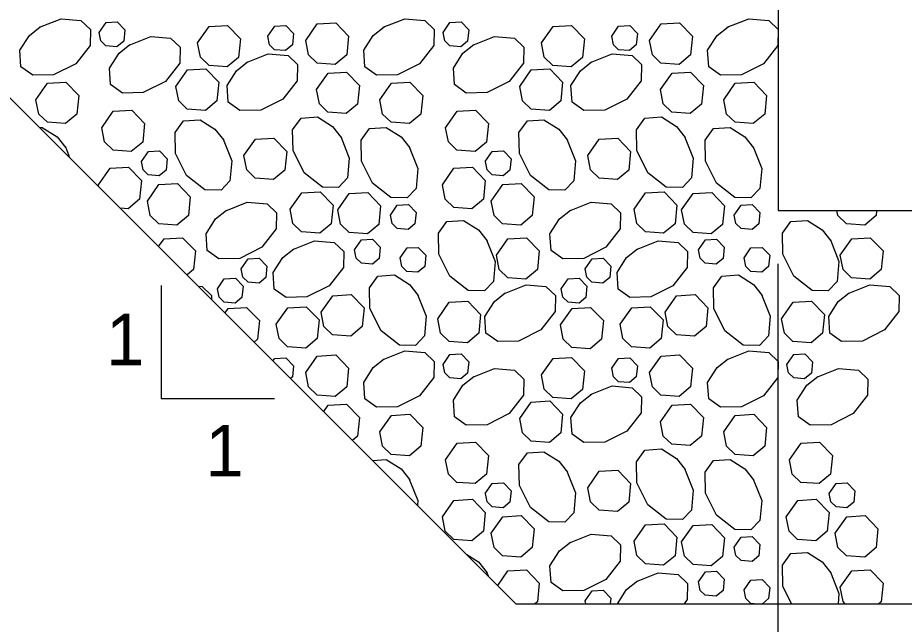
# Model space of a CAD drawing. Extents: x 636530 to 644067, y 294168 to 299122.
# Drawn here: x 643318.2 to 643369.7, y 296349.6 to 296384.8 of the extents above; entities that cross this region are included whole.
import ezdxf

# ---------------------------------------------------------------- set-up
doc = ezdxf.new("R2010")
doc.units = 0
doc.layers.add('1', color=7, linetype='Continuous')

msp = doc.modelspace()

# ---------------------------------------------------------------- linework, layer by layer
at = {"layer": '1'}
for p, q in [((643362.411, 296404.098), (643362.411, 296373.618)), ((643347.171, 296350.758), (643316.691, 296381.238)), ((643362.411, 296373.618), (643514.811, 296373.618)), ((643362.411, 296327.786), (643362.411, 296370.522)), ((643326.553, 296369.271), (643326.553, 296362.686)), ((643326.553, 296362.686), (643333.138, 296362.686)), ((643347.171, 296350.758), (643530.051, 296350.758))]:
    msp.add_line(p, q, dxfattribs=at)
for points in [[(643319.472, 296384.285), (643320.73, 296384.783), (643321.885, 296384.684), (643322.434, 296384.162), (643322.417, 296383.224), (643321.583, 296382.159), (643320.295, 296381.515), (643319.081, 296381.494), (643318.398, 296381.979), (643318.333, 296382.946), (643318.888, 296383.811), (643319.523, 296384.317)], [(643339.46, 296384.285), (643340.718, 296384.783), (643341.873, 296384.684), (643342.422, 296384.162), (643342.405, 296383.224), (643341.572, 296382.159), (643340.284, 296381.515), (643339.07, 296381.494), (643338.387, 296381.979), (643338.322, 296382.946), (643338.876, 296383.811), (643339.511, 296384.317)], [(643359.449, 296384.285), (643360.707, 296384.783), (643361.862, 296384.684), (643362.411, 296384.162)], [(643322.942, 296383.989), (643323.345, 296384.563), (643323.989, 296384.599), (643324.437, 296384.135), (643324.372, 296383.485), (643323.974, 296383.154), (643323.338, 296383.2), (643323.039, 296383.49), (643322.942, 296383.989)], [(643328.667, 296383.375), (643329.339, 296384.331), (643330.412, 296384.393), (643331.159, 296383.619), (643331.051, 296382.535), (643330.388, 296381.983), (643329.328, 296382.06), (643328.829, 296382.544), (643328.667, 296383.375)], [(643332.746, 296383.768), (643333.149, 296384.342), (643333.793, 296384.379), (643334.241, 296383.914), (643334.176, 296383.264), (643333.779, 296382.933), (643333.142, 296382.979), (643332.843, 296383.269), (643332.746, 296383.768)], [(643334.949, 296383.52), (643335.621, 296384.477), (643336.695, 296384.538), (643337.441, 296383.764), (643337.333, 296382.68), (643336.67, 296382.129), (643335.61, 296382.205), (643335.111, 296382.689), (643334.95, 296383.52)], [(643342.93, 296383.989), (643343.334, 296384.563), (643343.978, 296384.599), (643344.425, 296384.135), (643344.361, 296383.485), (643343.963, 296383.154), (643343.327, 296383.2), (643343.028, 296383.49), (643342.931, 296383.989)], [(643348.655, 296383.375), (643349.328, 296384.331), (643350.401, 296384.393), (643351.147, 296383.619), (643351.039, 296382.535), (643350.376, 296381.983), (643349.316, 296382.06), (643348.818, 296382.544), (643348.656, 296383.375)], [(643352.734, 296383.768), (643353.138, 296384.342), (643353.782, 296384.379), (643354.23, 296383.914), (643354.165, 296383.264), (643353.767, 296382.933), (643353.131, 296382.979), (643352.832, 296383.269), (643352.735, 296383.768)], [(643354.938, 296383.52), (643355.61, 296384.477), (643356.683, 296384.538), (643357.429, 296383.764), (643357.321, 296382.68), (643356.658, 296382.129), (643355.599, 296382.205), (643355.1, 296382.689), (643354.938, 296383.52)], [(643362.411, 296384.162), (643362.394, 296383.224), (643361.56, 296382.159), (643360.272, 296381.515), (643359.058, 296381.494), (643358.375, 296381.979), (643358.31, 296382.946), (643358.865, 296383.811), (643359.5, 296384.317)], [(643324.684, 296383.252), (643325.941, 296383.751), (643327.097, 296383.651), (643327.646, 296383.129), (643327.628, 296382.192), (643326.795, 296381.126), (643325.507, 296380.482), (643324.293, 296380.461), (643323.61, 296380.947), (643323.545, 296381.913), (643324.1, 296382.778), (643324.735, 296383.285)], [(643344.672, 296383.252), (643345.93, 296383.751), (643347.085, 296383.651), (643347.634, 296383.129), (643347.617, 296382.192), (643346.783, 296381.126), (643345.496, 296380.482), (643344.282, 296380.461), (643343.599, 296380.947), (643343.534, 296381.913), (643344.088, 296382.778), (643344.723, 296383.285)], [(643331.516, 296382.236), (643332.774, 296382.734), (643333.929, 296382.634), (643334.478, 296382.112), (643334.461, 296381.175), (643333.627, 296380.11), (643332.339, 296379.466), (643331.126, 296379.444), (643330.442, 296379.93), (643330.378, 296380.897), (643330.932, 296381.761), (643331.567, 296382.268)], [(643351.505, 296382.236), (643352.762, 296382.734), (643353.918, 296382.634), (643354.467, 296382.112), (643354.449, 296381.175), (643353.616, 296380.11), (643352.328, 296379.466), (643351.114, 296379.444), (643350.431, 296379.93), (643350.366, 296380.897), (643350.921, 296381.761), (643351.556, 296382.268)], [(643327.402, 296380.845), (643328.074, 296381.801), (643329.147, 296381.863), (643329.894, 296381.089), (643329.786, 296380.005), (643329.123, 296379.453), (643328.063, 296379.53), (643327.564, 296380.014), (643327.402, 296380.845)], [(643335.582, 296380.657), (643336.254, 296381.614), (643337.327, 296381.675), (643338.073, 296380.901), (643337.965, 296379.817), (643337.302, 296379.266), (643336.243, 296379.342), (643335.744, 296379.826), (643335.582, 296380.657)], [(643347.39, 296380.845), (643348.063, 296381.801), (643349.136, 296381.863), (643349.882, 296381.089), (643349.774, 296380.005), (643349.111, 296379.453), (643348.051, 296379.53), (643347.553, 296380.014), (643347.391, 296380.845)], [(643355.57, 296380.657), (643356.242, 296381.614), (643357.316, 296381.675), (643358.062, 296380.901), (643357.954, 296379.817), (643357.291, 296379.266), (643356.231, 296379.342), (643355.733, 296379.826), (643355.571, 296380.657)], [(643319.269, 296380.072), (643319.941, 296381.028), (643321.014, 296381.089), (643321.76, 296380.316), (643321.652, 296379.232), (643320.989, 296378.68), (643319.93, 296378.757), (643319.431, 296379.24), (643319.269, 296380.071)], [(643339.257, 296380.072), (643339.929, 296381.028), (643341.003, 296381.089), (643341.749, 296380.316), (643341.641, 296379.232), (643340.978, 296378.68), (643339.918, 296378.757), (643339.42, 296379.24), (643339.258, 296380.071)], [(643359.246, 296380.072), (643359.918, 296381.028), (643360.991, 296381.089), (643361.737, 296380.316), (643361.629, 296379.232), (643360.966, 296378.68), (643359.907, 296378.757), (643359.408, 296379.24), (643359.246, 296380.071)], [(643323.091, 296378.445), (643323.763, 296379.402), (643324.836, 296379.463), (643325.583, 296378.689), (643325.475, 296377.605), (643324.812, 296377.054), (643323.752, 296377.13), (643323.253, 296377.614), (643323.091, 296378.445)], [(643343.079, 296378.445), (643343.752, 296379.402), (643344.825, 296379.463), (643345.571, 296378.689), (643345.463, 296377.605), (643344.8, 296377.054), (643343.74, 296377.13), (643343.242, 296377.614), (643343.08, 296378.445)], [(643330.148, 296377.77), (643330.647, 296376.513), (643330.547, 296375.357), (643330.025, 296374.808), (643329.087, 296374.826), (643328.022, 296375.659), (643327.378, 296376.947), (643327.357, 296378.161), (643327.842, 296378.844), (643328.809, 296378.908), (643329.674, 296378.354), (643330.18, 296377.719)], [(643336.981, 296377.933), (643337.479, 296376.675), (643337.379, 296375.52), (643336.857, 296374.971), (643335.92, 296374.988), (643334.855, 296375.822), (643334.211, 296377.11), (643334.189, 296378.323), (643334.675, 296379.007), (643335.642, 296379.071), (643336.506, 296378.517), (643337.013, 296377.882)], [(643350.136, 296377.77), (643350.635, 296376.513), (643350.535, 296375.357), (643350.013, 296374.808), (643349.076, 296374.826), (643348.011, 296375.659), (643347.367, 296376.947), (643347.345, 296378.161), (643347.831, 296378.844), (643348.798, 296378.908), (643349.662, 296378.354), (643350.169, 296377.719)], [(643356.969, 296377.933), (643357.468, 296376.675), (643357.368, 296375.52), (643356.846, 296374.971), (643355.908, 296374.988), (643354.843, 296375.822), (643354.199, 296377.11), (643354.178, 296378.323), (643354.663, 296379.007), (643355.63, 296379.071), (643356.495, 296378.517), (643357.001, 296377.882)], [(643319.478, 296378.45), (643319.639, 296378.461), (643320.504, 296377.907), (643321.01, 296377.272)], [(643340.966, 296377.323), (643341.465, 296376.065), (643341.365, 296374.91), (643340.843, 296374.361), (643339.906, 296374.378), (643338.84, 296375.212), (643338.197, 296376.5), (643338.175, 296377.713), (643338.661, 296378.397), (643339.627, 296378.461), (643340.492, 296377.907), (643340.999, 296377.272)], [(643360.955, 296377.323), (643361.453, 296376.065), (643361.354, 296374.91), (643360.832, 296374.361), (643359.894, 296374.378), (643358.829, 296375.212), (643358.185, 296376.5), (643358.164, 296377.713), (643358.649, 296378.397), (643359.616, 296378.461), (643360.481, 296377.907), (643360.987, 296377.272)], [(643331.356, 296376.819), (643332.028, 296377.775), (643333.101, 296377.836), (643333.848, 296377.063), (643333.74, 296375.979), (643333.077, 296375.427), (643332.017, 296375.504), (643331.518, 296375.987), (643331.356, 296376.819)], [(643351.344, 296376.819), (643352.016, 296377.775), (643353.09, 296377.836), (643353.836, 296377.063), (643353.728, 296375.979), (643353.065, 296375.427), (643352.005, 296375.504), (643351.507, 296375.987), (643351.345, 296376.819)], [(643320.978, 296377.323), (643321.222, 296376.706)], [(643325.401, 296376.486), (643325.804, 296377.06), (643326.448, 296377.097), (643326.896, 296376.632), (643326.831, 296375.982), (643326.433, 296375.651), (643325.797, 296375.697), (643325.498, 296375.987), (643325.401, 296376.486)], [(643345.389, 296376.486), (643345.793, 296377.06), (643346.437, 296377.097), (643346.884, 296376.632), (643346.82, 296375.982), (643346.422, 296375.651), (643345.786, 296375.697), (643345.487, 296375.987), (643345.39, 296376.486)], [(643322.903, 296375.125), (643323.575, 296376.081), (643324.648, 296376.142), (643325.394, 296375.369), (643325.286, 296374.284), (643324.623, 296373.733), (643324.162, 296373.766)], [(643342.891, 296375.125), (643343.563, 296376.081), (643344.637, 296376.142), (643345.383, 296375.369), (643345.275, 296374.284), (643344.612, 296373.733), (643343.552, 296373.81), (643343.053, 296374.293), (643342.892, 296375.124)], [(643322.927, 296375.001), (643322.903, 296375.124)], [(643325.743, 296374.175), (643326.416, 296375.131), (643327.489, 296375.193), (643328.235, 296374.419), (643328.127, 296373.335), (643327.464, 296372.783), (643326.404, 296372.86), (643325.906, 296373.344), (643325.744, 296374.175)], [(643345.732, 296374.175), (643346.404, 296375.131), (643347.477, 296375.193), (643348.224, 296374.419), (643348.116, 296373.335), (643347.453, 296372.783), (643346.393, 296372.86), (643345.894, 296373.344), (643345.732, 296374.175)], [(643334.046, 296373.701), (643334.718, 296374.658), (643335.792, 296374.719), (643336.538, 296373.945), (643336.43, 296372.861), (643335.767, 296372.31), (643334.707, 296372.386), (643334.209, 296372.87), (643334.047, 296373.701)], [(643336.812, 296373.66), (643337.484, 296374.617), (643338.557, 296374.678), (643339.304, 296373.904), (643339.196, 296372.82), (643338.532, 296372.269), (643337.473, 296372.346), (643336.974, 296372.829), (643336.812, 296373.66)], [(643354.035, 296373.701), (643354.707, 296374.658), (643355.78, 296374.719), (643356.526, 296373.945), (643356.418, 296372.861), (643355.755, 296372.31), (643354.696, 296372.386), (643354.197, 296372.87), (643354.035, 296373.701)], [(643356.8, 296373.66), (643357.472, 296374.617), (643358.546, 296374.678), (643359.292, 296373.904), (643359.184, 296372.82), (643358.521, 296372.269), (643357.461, 296372.346), (643356.963, 296372.829), (643356.801, 296373.66)], [(643330.296, 296373.614), (643331.554, 296374.112), (643332.709, 296374.012), (643333.258, 296373.49), (643333.241, 296372.553), (643332.407, 296371.488), (643331.119, 296370.844), (643329.906, 296370.822), (643329.222, 296371.308), (643329.158, 296372.275), (643329.712, 296373.139), (643330.347, 296373.646)], [(643339.871, 296373.365), (643340.274, 296373.939), (643340.918, 296373.976), (643341.366, 296373.511), (643341.301, 296372.861), (643340.903, 296372.53), (643340.267, 296372.576), (643339.968, 296372.866), (643339.871, 296373.365)], [(643350.285, 296373.614), (643351.542, 296374.112), (643352.698, 296374.012), (643353.247, 296373.49), (643353.229, 296372.553), (643352.396, 296371.488), (643351.108, 296370.844), (643349.894, 296370.822), (643349.211, 296371.308), (643349.146, 296372.275), (643349.701, 296373.139), (643350.335, 296373.646)], [(643359.859, 296373.365), (643360.262, 296373.939), (643360.907, 296373.976), (643361.354, 296373.511), (643361.289, 296372.861), (643360.892, 296372.53), (643360.256, 296372.576), (643359.956, 296372.866), (643359.859, 296373.365)], [(643368.133, 296373.618), (643368.104, 296373.335), (643367.441, 296372.783), (643366.381, 296372.86), (643365.883, 296373.344), (643365.83, 296373.618)], [(643345.459, 296371.914), (643345.958, 296370.656), (643345.858, 296369.501), (643345.336, 296368.952), (643344.399, 296368.969), (643343.333, 296369.803), (643342.69, 296371.09), (643342.668, 296372.304), (643343.154, 296372.987), (643344.121, 296373.052), (643344.985, 296372.498), (643345.492, 296371.863)], [(643365.448, 296371.914), (643365.947, 296370.656), (643365.847, 296369.501), (643365.325, 296368.952), (643364.387, 296368.969), (643363.322, 296369.803), (643362.678, 296371.09), (643362.657, 296372.304), (643363.142, 296372.987), (643364.109, 296373.052), (643364.974, 296372.498), (643365.48, 296371.863)], [(643326.396, 296371.532), (643326.715, 296371.985), (643327.788, 296372.046), (643328.534, 296371.273), (643328.426, 296370.189), (643328.052, 296369.877)], [(643337.79, 296371.347), (643338.193, 296371.921), (643338.837, 296371.958), (643339.285, 296371.494), (643339.22, 296370.843), (643338.822, 296370.512), (643338.186, 296370.559), (643337.887, 296370.849), (643337.79, 296371.347)], [(643346.031, 296371.029), (643346.703, 296371.985), (643347.777, 296372.046), (643348.523, 296371.273), (643348.415, 296370.189), (643347.752, 296369.637), (643346.692, 296369.714), (643346.193, 296370.197), (643346.031, 296371.029)], [(643357.778, 296371.347), (643358.182, 296371.921), (643358.826, 296371.958), (643359.273, 296371.494), (643359.209, 296370.843), (643358.811, 296370.512), (643358.175, 296370.559), (643357.876, 296370.849), (643357.779, 296371.347)], [(643366.019, 296371.029), (643366.692, 296371.985), (643367.765, 296372.046), (643368.511, 296371.273), (643368.403, 296370.189), (643367.74, 296369.637), (643366.68, 296369.714), (643366.182, 296370.197), (643366.02, 296371.029)], [(643334.198, 296371.367), (643335.456, 296371.866), (643336.611, 296371.766), (643337.16, 296371.244), (643337.143, 296370.306), (643336.309, 296369.241), (643335.021, 296368.597), (643333.808, 296368.576), (643333.124, 296369.061), (643333.06, 296370.028), (643333.614, 296370.893), (643334.249, 296371.399)], [(643340.438, 296370.875), (643340.841, 296371.448), (643341.485, 296371.485), (643341.933, 296371.021), (643341.868, 296370.371), (643341.471, 296370.04), (643340.835, 296370.086), (643340.535, 296370.376), (643340.438, 296370.874)], [(643354.186, 296371.367), (643355.444, 296371.866), (643356.599, 296371.766), (643357.149, 296371.244), (643357.131, 296370.306), (643356.298, 296369.241), (643355.01, 296368.597), (643353.796, 296368.576), (643353.113, 296369.061), (643353.048, 296370.028), (643353.602, 296370.893), (643354.237, 296371.399)], [(643360.426, 296370.875), (643360.83, 296371.448), (643361.474, 296371.485), (643361.922, 296371.021), (643361.857, 296370.371), (643361.459, 296370.04), (643360.823, 296370.086), (643360.524, 296370.376), (643360.427, 296370.874)], [(643331.201, 296370.244), (643331.605, 296370.818), (643332.249, 296370.855), (643332.696, 296370.391), (643332.632, 296369.74), (643332.234, 296369.409), (643331.598, 296369.455), (643331.299, 296369.745), (643331.202, 296370.244)], [(643351.19, 296370.244), (643351.593, 296370.818), (643352.237, 296370.855), (643352.685, 296370.391), (643352.62, 296369.74), (643352.222, 296369.409), (643351.586, 296369.455), (643351.287, 296369.745), (643351.19, 296370.244)], [(643341.454, 296368.741), (643341.953, 296367.484), (643341.853, 296366.328), (643341.331, 296365.779), (643340.393, 296365.797), (643339.328, 296366.63), (643338.684, 296367.918), (643338.663, 296369.132), (643339.148, 296369.815), (643340.115, 296369.88), (643340.98, 296369.326), (643341.486, 296368.691)], [(643361.442, 296368.741), (643361.941, 296367.484), (643361.841, 296366.328), (643361.319, 296365.779), (643360.382, 296365.797), (643359.316, 296366.63), (643358.673, 296367.918), (643358.651, 296369.132), (643359.137, 296369.815), (643360.104, 296369.88), (643360.968, 296369.326), (643361.475, 296368.691)], [(643329.814, 296369.078), (643330.218, 296369.652), (643330.862, 296369.688), (643331.309, 296369.224), (643331.245, 296368.574), (643330.847, 296368.243), (643330.211, 296368.289), (643329.912, 296368.579), (643329.815, 296369.078)], [(643346.501, 296368.805), (643347.759, 296369.304), (643348.914, 296369.204), (643349.463, 296368.682), (643349.445, 296367.744), (643348.612, 296366.679), (643347.324, 296366.035), (643346.11, 296366.014), (643345.427, 296366.499), (643345.362, 296367.466), (643345.917, 296368.331), (643346.552, 296368.837)], [(643349.803, 296369.078), (643350.206, 296369.652), (643350.85, 296369.688), (643351.298, 296369.224), (643351.233, 296368.574), (643350.835, 296368.243), (643350.199, 296368.289), (643349.9, 296368.579), (643349.803, 296369.078)], [(643366.489, 296368.805), (643367.747, 296369.304), (643368.902, 296369.204), (643369.451, 296368.682), (643369.434, 296367.744), (643368.6, 296366.679), (643367.313, 296366.035), (643366.099, 296366.014), (643365.416, 296366.499), (643365.351, 296367.466), (643365.905, 296368.331), (643366.54, 296368.837)], [(643328.706, 296369.223), (643328.925, 296369.204), (643329.474, 296368.682), (643329.47, 296368.458)], [(643335.845, 296367.717), (643336.517, 296368.673), (643337.591, 296368.735), (643338.337, 296367.961), (643338.229, 296366.877), (643337.566, 296366.325), (643336.506, 296366.402), (643336.008, 296366.886), (643335.846, 296367.717)], [(643342.624, 296367.331), (643343.296, 296368.287), (643344.37, 296368.348), (643345.116, 296367.575), (643345.008, 296366.491), (643344.345, 296365.939), (643343.285, 296366.016), (643342.786, 296366.499), (643342.625, 296367.331)], [(643355.834, 296367.717), (643356.506, 296368.673), (643357.579, 296368.735), (643358.326, 296367.961), (643358.218, 296366.877), (643357.554, 296366.325), (643356.495, 296366.402), (643355.996, 296366.886), (643355.834, 296367.717)], [(643362.612, 296367.331), (643363.285, 296368.287), (643364.358, 296368.348), (643365.104, 296367.575), (643364.996, 296366.491), (643364.333, 296365.939), (643363.273, 296366.016), (643362.775, 296366.499), (643362.613, 296367.331)], [(643330.258, 296367.671), (643330.442, 296367.932), (643331.515, 296367.994), (643332.261, 296367.22), (643332.153, 296366.136), (643331.957, 296365.972)], [(643333.238, 296367.016), (643333.91, 296367.972), (643334.984, 296368.033), (643335.73, 296367.26), (643335.622, 296366.175), (643334.959, 296365.624), (643333.899, 296365.701), (643333.4, 296366.184), (643333.239, 296367.015)], [(643349.758, 296366.976), (643350.43, 296367.932), (643351.504, 296367.994), (643352.25, 296367.22), (643352.142, 296366.136), (643351.479, 296365.584), (643350.419, 296365.661), (643349.92, 296366.145), (643349.759, 296366.976)], [(643353.226, 296367.016), (643353.899, 296367.972), (643354.972, 296368.033), (643355.718, 296367.26), (643355.61, 296366.175), (643354.947, 296365.624), (643353.887, 296365.701), (643353.389, 296366.184), (643353.227, 296367.015)], [(643334.949, 296364.206), (643335.621, 296365.162), (643336.695, 296365.223), (643337.441, 296364.45), (643337.333, 296363.366), (643336.67, 296362.814), (643335.61, 296362.891), (643335.111, 296363.374), (643334.95, 296364.206)], [(643339.46, 296364.97), (643340.718, 296365.469), (643341.873, 296365.369), (643342.422, 296364.847), (643342.405, 296363.91), (643341.572, 296362.844), (643340.284, 296362.2), (643339.07, 296362.179), (643338.387, 296362.665), (643338.322, 296363.631), (643338.876, 296364.496), (643339.511, 296365.003)], [(643342.93, 296364.674), (643343.334, 296365.248), (643343.978, 296365.285), (643344.425, 296364.821), (643344.361, 296364.17), (643343.963, 296363.839), (643343.327, 296363.885), (643343.028, 296364.176), (643342.931, 296364.674)], [(643354.938, 296364.206), (643355.61, 296365.162), (643356.683, 296365.223), (643357.429, 296364.45), (643357.321, 296363.366), (643356.658, 296362.814), (643355.599, 296362.891), (643355.1, 296363.374), (643354.938, 296364.206)], [(643359.449, 296364.97), (643360.707, 296365.469), (643361.862, 296365.369), (643362.411, 296364.847), (643362.394, 296363.91), (643361.56, 296362.844), (643360.272, 296362.2), (643359.058, 296362.179), (643358.375, 296362.665), (643358.31, 296363.631), (643358.865, 296364.496), (643359.5, 296365.003)], [(643362.919, 296364.674), (643363.322, 296365.248), (643363.966, 296365.285), (643364.414, 296364.821), (643364.349, 296364.17), (643363.951, 296363.839), (643363.315, 296363.885), (643363.016, 296364.176), (643362.919, 296364.674)], [(643333.047, 296364.882), (643333.149, 296365.027), (643333.793, 296365.064), (643334.241, 296364.6), (643334.176, 296363.95), (643334.069, 296363.86)], [(643348.655, 296364.06), (643349.328, 296365.017), (643350.401, 296365.078), (643351.147, 296364.304), (643351.039, 296363.22), (643350.376, 296362.669), (643349.316, 296362.746), (643348.818, 296363.229), (643348.656, 296364.06)], [(643352.734, 296364.454), (643353.138, 296365.027), (643353.782, 296365.064), (643354.23, 296364.6), (643354.165, 296363.95), (643353.767, 296363.619), (643353.131, 296363.665), (643352.832, 296363.955), (643352.735, 296364.453)], [(643344.672, 296363.938), (643345.93, 296364.436), (643347.085, 296364.337), (643347.634, 296363.815), (643347.617, 296362.877), (643346.783, 296361.812), (643345.496, 296361.168), (643344.282, 296361.147), (643343.599, 296361.632), (643343.534, 296362.599), (643344.088, 296363.464), (643344.723, 296363.97)], [(643364.661, 296363.938), (643365.918, 296364.436), (643367.074, 296364.337), (643367.623, 296363.815), (643367.605, 296362.877), (643366.772, 296361.812), (643365.484, 296361.168), (643364.27, 296361.147), (643363.587, 296361.632), (643363.522, 296362.599), (643364.077, 296363.464), (643364.712, 296363.97)], [(643351.505, 296362.921), (643352.762, 296363.42), (643353.918, 296363.32), (643354.467, 296362.798), (643354.449, 296361.86), (643353.616, 296360.795), (643352.328, 296360.151), (643351.114, 296360.13), (643350.431, 296360.615), (643350.366, 296361.582), (643350.921, 296362.447), (643351.556, 296362.953)], [(643335.996, 296361.932), (643336.254, 296362.299), (643337.327, 296362.36), (643338.073, 296361.587), (643337.965, 296360.503), (643337.671, 296360.258)], [(643347.39, 296361.53), (643348.063, 296362.487), (643349.136, 296362.548), (643349.882, 296361.774), (643349.774, 296360.69), (643349.111, 296360.139), (643348.051, 296360.216), (643347.553, 296360.699), (643347.391, 296361.53)], [(643355.57, 296361.343), (643356.242, 296362.299), (643357.316, 296362.36), (643358.062, 296361.587), (643357.954, 296360.503), (643357.291, 296359.951), (643356.231, 296360.028), (643355.733, 296360.511), (643355.571, 296361.343)], [(643339.257, 296360.757), (643339.929, 296361.713), (643341.003, 296361.775), (643341.749, 296361.001), (643341.641, 296359.917), (643340.978, 296359.365), (643339.918, 296359.442), (643339.42, 296359.926), (643339.258, 296360.757)], [(643359.246, 296360.757), (643359.918, 296361.713), (643360.991, 296361.775), (643361.737, 296361.001), (643361.629, 296359.917), (643360.966, 296359.365), (643359.907, 296359.442), (643359.408, 296359.926), (643359.246, 296360.757)], [(643343.079, 296359.131), (643343.752, 296360.087), (643344.825, 296360.148), (643345.571, 296359.375), (643345.463, 296358.291), (643344.8, 296357.739), (643343.74, 296357.816), (643343.242, 296358.3), (643343.08, 296359.131)], [(643363.068, 296359.131), (643363.74, 296360.087), (643364.813, 296360.148), (643365.56, 296359.375), (643365.452, 296358.291), (643364.789, 296357.739), (643363.729, 296357.816), (643363.23, 296358.3), (643363.068, 296359.131)], [(643350.136, 296358.456), (643350.635, 296357.198), (643350.535, 296356.043), (643350.013, 296355.493), (643349.076, 296355.511), (643348.011, 296356.344), (643347.367, 296357.632), (643347.345, 296358.846), (643347.831, 296359.529), (643348.798, 296359.594), (643349.662, 296359.04), (643350.169, 296358.405)], [(643356.969, 296358.618), (643357.468, 296357.361), (643357.368, 296356.205), (643356.846, 296355.656), (643355.908, 296355.674), (643354.843, 296356.507), (643354.199, 296357.795), (643354.178, 296359.009), (643354.663, 296359.692), (643355.63, 296359.757), (643356.495, 296359.203), (643357.001, 296358.568)], [(643338.835, 296359.094), (643339.627, 296359.147), (643340.492, 296358.593), (643340.999, 296357.958)], [(643360.955, 296358.008), (643361.453, 296356.751), (643361.354, 296355.595), (643360.832, 296355.046), (643359.894, 296355.064), (643358.829, 296355.897), (643358.185, 296357.185), (643358.164, 296358.399), (643358.649, 296359.082), (643359.616, 296359.147), (643360.481, 296358.593), (643360.987, 296357.958)], [(643351.344, 296357.504), (643352.016, 296358.461), (643353.09, 296358.522), (643353.836, 296357.748), (643353.728, 296356.664), (643353.065, 296356.113), (643352.005, 296356.189), (643351.507, 296356.673), (643351.345, 296357.504)], [(643340.966, 296358.008), (643341.465, 296356.751), (643341.442, 296356.486)], [(643345.389, 296357.171), (643345.793, 296357.745), (643346.437, 296357.782), (643346.884, 296357.318), (643346.82, 296356.667), (643346.422, 296356.336), (643345.786, 296356.383), (643345.487, 296356.673), (643345.39, 296357.171)], [(643365.378, 296357.171), (643365.781, 296357.745), (643366.425, 296357.782), (643366.873, 296357.318), (643366.808, 296356.667), (643366.41, 296356.336), (643365.774, 296356.383), (643365.475, 296356.673), (643365.378, 296357.171)], [(643342.891, 296355.81), (643343.563, 296356.766), (643344.637, 296356.828), (643345.383, 296356.054), (643345.275, 296354.97), (643344.612, 296354.418), (643343.552, 296354.495), (643343.053, 296354.979), (643342.892, 296355.81)], [(643362.88, 296355.81), (643363.552, 296356.766), (643364.625, 296356.828), (643365.371, 296356.054), (643365.263, 296354.97), (643364.6, 296354.418), (643363.54, 296354.495), (643363.042, 296354.979), (643362.88, 296355.81)], [(643345.732, 296354.861), (643346.404, 296355.817), (643347.477, 296355.878), (643348.224, 296355.105), (643348.116, 296354.02), (643347.453, 296353.469), (643346.393, 296353.546), (643345.894, 296354.029), (643345.732, 296354.86)], [(643354.035, 296354.387), (643354.707, 296355.343), (643355.78, 296355.404), (643356.526, 296354.631), (643356.418, 296353.547), (643355.755, 296352.995), (643354.696, 296353.072), (643354.197, 296353.555), (643354.035, 296354.386)], [(643365.72, 296354.861), (643366.393, 296355.817), (643367.466, 296355.878), (643368.212, 296355.105), (643368.104, 296354.02), (643367.441, 296353.469), (643366.381, 296353.546), (643365.883, 296354.029), (643365.721, 296354.86)], [(643356.8, 296354.346), (643357.472, 296355.302), (643358.546, 296355.364), (643359.292, 296354.59), (643359.184, 296353.506), (643358.521, 296352.954), (643357.461, 296353.031), (643356.963, 296353.515), (643356.801, 296354.346)], [(643350.285, 296354.299), (643351.542, 296354.798), (643352.698, 296354.698), (643353.247, 296354.176), (643353.229, 296353.238), (643352.396, 296352.173), (643351.108, 296351.529), (643349.894, 296351.508), (643349.211, 296351.993), (643349.146, 296352.96), (643349.701, 296353.825), (643350.335, 296354.331)], [(643359.859, 296354.051), (643360.262, 296354.624), (643360.907, 296354.661), (643361.354, 296354.197), (643361.289, 296353.547), (643360.892, 296353.216), (643360.256, 296353.262), (643359.956, 296353.552), (643359.859, 296354.05)], [(643344.316, 296353.613), (643344.985, 296353.183), (643345.492, 296352.548)], [(643363.187, 296350.758), (643362.678, 296351.776), (643362.657, 296352.99), (643363.142, 296353.673), (643364.109, 296353.738), (643364.974, 296353.183), (643365.48, 296352.548)], [(643345.459, 296352.599), (643345.545, 296352.384)], [(643346.107, 296351.822), (643346.703, 296352.671), (643347.777, 296352.732), (643348.523, 296351.958), (643348.415, 296350.874), (643348.275, 296350.758)], [(643354.186, 296352.053), (643355.444, 296352.551), (643356.599, 296352.451), (643357.149, 296351.929), (643357.131, 296350.992), (643356.948, 296350.758)], [(643357.778, 296352.033), (643358.182, 296352.607), (643358.826, 296352.644), (643359.273, 296352.179), (643359.209, 296351.529), (643358.811, 296351.198), (643358.175, 296351.244), (643357.876, 296351.534), (643357.779, 296352.033)], [(643365.448, 296352.599), (643365.947, 296351.342), (643365.896, 296350.758)], [(643366.019, 296351.714), (643366.692, 296352.671), (643367.765, 296352.732), (643368.511, 296351.958), (643368.403, 296350.874), (643368.263, 296350.758)], [(643353.077, 296350.758), (643353.602, 296351.578), (643354.237, 296352.085)], [(643360.426, 296351.56), (643360.83, 296352.134), (643361.474, 296352.171), (643361.922, 296351.706), (643361.857, 296351.056), (643361.498, 296350.758)], [(643351.19, 296350.93), (643351.593, 296351.504), (643352.237, 296351.54), (643352.685, 296351.076), (643352.653, 296350.758)], [(643361.01, 296350.758), (643360.823, 296350.771), (643360.524, 296351.061), (643360.427, 296351.56)], [(643366.311, 296350.758), (643366.182, 296350.883), (643366.02, 296351.714)], [(643351.224, 296350.758), (643351.19, 296350.93)]]:
    msp.add_lwpolyline(points, dxfattribs=at)

# ---------------------------------------------------------------- texts
for p in [(643323.339, 296364.618), (643329.109, 296358.158)]:
    msp.add_text('1', height=3, dxfattribs=at).set_placement(p)

doc.saveas('drawing.dxf')
